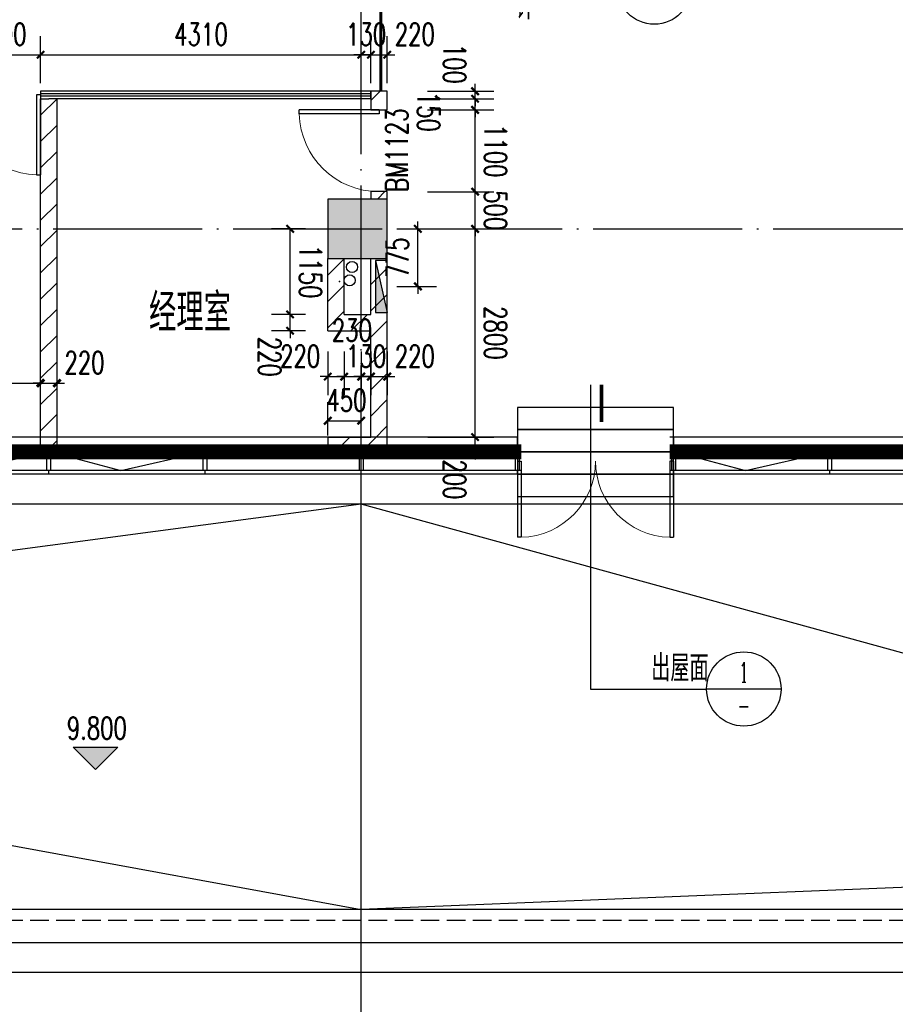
# Model space of a CAD drawing. Extents: x 797781 to 1255204, y 21234 to 1024248.
# Tile 340 of 656: x 950716 to 962488, y 364698 to 377936. Entities that reach past the tile are written whole.
import ezdxf
from ezdxf.enums import TextEntityAlignment as Align

# ---------------------------------------------------------------- set-up
doc = ezdxf.new("R2010")
doc.units = 0
doc.header["$LTSCALE"] = 1000
doc.header["$MEASUREMENT"] = 0
for name, pattern in [('( Hidden )', [0.375, 0.25, -0.125]), ('230303生产综合楼-平面图_t8$0$__DASH', [0.35, 0.25, -0.1]), ('230303生产综合楼-平面图_t8$0$DOTE', [2.42, 2, -0.2, 0.02, -0.2]), ('__DASH', [0.35, 0.25, -0.1])]:
    doc.linetypes.add(name, pattern=pattern)
for name, color, linetype in [('230303生产综合楼-平面图_t8$0$3T_WOOD', 21, 'Continuous'), ('230303生产综合楼-平面图_t8$0$A-WALL-CURTWALL', 4, 'Continuous'), ('230303生产综合楼-平面图_t8$0$COLUMN', 40, 'Continuous'), ('230303生产综合楼-平面图_t8$0$CURTWALL', 4, 'Continuous'), ('230303生产综合楼-平面图_t8$0$DIM_ELEV', 3, 'Continuous'), ('230303生产综合楼-平面图_t8$0$DIM_IDEN', 3, 'Continuous'), ('230303生产综合楼-平面图_t8$0$DOOR_FIRE', 4, 'Continuous'), ('230303生产综合楼-平面图_t8$0$DOTE', 1, '230303生产综合楼-平面图_t8$0$DOTE'), ('230303生产综合楼-平面图_t8$0$fcadtext', 11, 'Continuous'), ('230303生产综合楼-平面图_t8$0$PUB_DIM', 3, 'Continuous'), ('230303生产综合楼-平面图_t8$0$PUB_HATCH', 8, 'Continuous'), ('230303生产综合楼-平面图_t8$0$PUB_TEXT', 7, 'Continuous'), ('230303生产综合楼-平面图_t8$0$VPIPE-雨水', 4, 'Continuous'), ('230303生产综合楼-平面图_t8$0$WALL-MOVE', 6, 'Continuous'), ('230303生产综合楼-平面图_t8$0$WINDOW', 4, 'Continuous'), ('230303生产综合楼-平面图_t8$0$WINDOW_TEXT', 7, 'Continuous'), ('230303生产综合楼-平面图_t8$0$水管', 4, 'Continuous'), ('230303生产综合楼-平面图_t8$0$看线', 115, 'Continuous'), ('CURTWALL', 4, 'Continuous'), ('EQUIP_消火栓', 7, 'Continuous'), ('PUB_DIM', 3, 'Continuous'), ('PUB_HATCH', 8, 'Continuous'), ('PUB_TEXT', 7, 'Continuous'), ('VPIPE-消防', 1, 'Continuous'), ('防排烟', 7, 'Continuous')]:
    doc.layers.add(name, color=color, linetype=linetype)
doc.styles.add('230303生产综合楼-平面图_t8$0$_TCH_DIM', font='SIMPLEX', dxfattribs={"bigfont": 'GBCBIG'})
doc.styles.add('230303生产综合楼-平面图_T8$0$_TCH_DIM_T3', font='SIMPLEX', dxfattribs={"width": 0.705882, "bigfont": 'GBCBIG'})
doc.styles.add('230303生产综合楼-平面图_t8$0$_TCH_LABEL', font='COMPLEX', dxfattribs={"bigfont": 'GBCBIG'})
doc.styles.add('230303生产综合楼-平面图_t8$0$_TCH_WINDOW', font='SIMPLEX', dxfattribs={"height": 3.5, "bigfont": 'GBCBIG'})
doc.styles.add('_TCH_DIM_T3', font='SIMPLEX', dxfattribs={"width": 0.705882, "bigfont": 'GBCBIG'})
doc.dimstyles.new('230303生产综合楼-平面图_T8$0$_TCH_ARCH&&100', dxfattribs={"dimtxt": 297.5, "dimasz": 100, "dimexe": 250, "dimexo": 300, "dimgap": 126.25, "dimtad": 1, "dimdec": 0, "dimzin": 0, "dimdsep": 46, "dimtxsty": '230303生产综合楼-平面图_T8$0$_TCH_DIM_T3', "dimblk": '230303生产综合楼-平面图_t8$0$_ArchTick', "dimcen": 0.09, "dimclrt": 7, "dimazin": 2, "dimtfac": 1, "dimtdec": 0, "dimtix": 1, "dimtmove": 2, "dimatfit": 3, "dimfxl": 1, "dimtolj": 1, "dimtzin": 0, "dimarcsym": 0})
doc.dimstyles.new('_TCH_ARCH&&100', dxfattribs={"dimtxt": 297.5, "dimasz": 100, "dimexe": 250, "dimexo": 300, "dimgap": 126.25, "dimtad": 1, "dimdec": 0, "dimzin": 0, "dimdsep": 46, "dimtxsty": '_TCH_DIM_T3', "dimblk": 'ARCHTICK', "dimcen": 0.09, "dimclrt": 7, "dimazin": 2, "dimtfac": 1, "dimtdec": 0, "dimtix": 1, "dimtmove": 2, "dimatfit": 3, "dimfxl": 1, "dimtolj": 1, "dimtzin": 0, "dimarcsym": 0})
pattern_1 = [(45, (0, 179.5), (-176.776766, 176.776766), [])]

# ---------------------------------------------------------------- blocks, each defined once
blk = doc.blocks.new('AQ3')
at = {"color": 6, "linetype": '__DASH', "ltscale": 4, "const_width": 200}
for points in [[(1180371, 357818), (1180371, 354818), (1150569, 354818)], [(1148574, 354818), (1119121, 354818)]]:
    blk.add_lwpolyline(points, dxfattribs=at)
blk = doc.blocks.new('230303生产综合楼-平面图_t8$0$_ArchTick')
at = {"color": 0, "linetype": 'ByBlock', "const_width": 0.3}
blk.add_lwpolyline([(-0.5, -0.5), (0.5, 0.5)], dxfattribs=at)
blk = doc.blocks.new('*D6315')
at = {"layer": '230303生产综合楼-平面图_t8$0$PUB_DIM', "color": 0, "lineweight": -2, "transparency": 16777216}
for p, q in [((1125480, 161364), (1125480, 161464)), ((1125196, 161364), (1125730, 161364)), ((1125480, 160589), (1125480, 161364)), ((1125196, 160589), (1125730, 160589)), ((1125480, 160589), (1125480, 160489))]:
    blk.add_line(p, q, dxfattribs=at)
at = {"layer": 'Defpoints', "color": 0, "transparency": 16777216}
for p in [(1124896, 161364), (1125480, 161364), (1124896, 160589)]:
    blk.add_point(p, dxfattribs=at)
at = {"layer": '230303生产综合楼-平面图_t8$0$PUB_DIM', "color": 0, "lineweight": -2, "transparency": 16777216, "xscale": 100, "yscale": 100, "zscale": 100}
for p, rotation in [((1125480, 161364), 270), ((1125480, 160589), 90)]:
    blk.add_blockref('230303生产综合楼-平面图_t8$0$_ArchTick', p, dxfattribs=dict(at, rotation=rotation))
at = {"layer": '230303生产综合楼-平面图_t8$0$PUB_DIM', "color": 7, "transparency": 16777216, "insert": (1125205, 160976), "char_height": 297.5, "attachment_point": 5, "rotation": 90, "style": '230303生产综合楼-平面图_T8$0$_TCH_DIM_T3'}
blk.add_mtext('\\A1;775', dxfattribs=at)
blk = doc.blocks.new('$TwtSys$00000434')
for p, q in [((-0.5, 0.5), (-0.5, -0.5)), ((-0.5, -0.5), (0.5, 0.5)), ((0.5, 0.5), (-0.5, 0.5)), ((0.5, -0.5), (0.5, 0.5)), ((-0.5, -0.5), (0.5, -0.5))]:
    blk.add_line(p, q)
blk.add_solid([(0.5, -0.5), (0.5, 0.5), (-0.5, -0.5)])
blk = doc.blocks.new('230303生产综合楼-平面图_t8$0$3WLGJ')
at = {"layer": '230303生产综合楼-平面图_t8$0$3T_WOOD'}
for points in [[(1074491, 172272), (1074441, 172272), (1074441, 172522), (1074491, 172522)], [(1076591, 172272), (1076541, 172272), (1076541, 172522), (1076591, 172522)], [(1078691, 172272), (1078641, 172272), (1078641, 172522), (1078691, 172522)], [(1080791, 172272), (1080741, 172272), (1080741, 172522), (1080791, 172522)], [(1082891, 172272), (1082841, 172272), (1082841, 172522), (1082891, 172522)], [(1084991, 172272), (1084941, 172272), (1084941, 172522), (1084991, 172522)]]:
    blk.add_lwpolyline(points, close=True, dxfattribs=at)
for points in [[(1074466, 172222), (1074466, 172272)], [(1076566, 172222), (1076566, 172272)], [(1078666, 172222), (1078666, 172272)], [(1080766, 172222), (1080766, 172272)], [(1082866, 172222), (1082866, 172272)], [(1084966, 172222), (1084966, 172272)]]:
    blk.add_lwpolyline(points, dxfattribs=at)
blk = doc.blocks.new('_ArchTick')
at = {"color": 0, "linetype": 'ByBlock', "const_width": 0.4}
blk.add_lwpolyline([(-0.5, -0.5), (0.5, 0.5)], dxfattribs=at)
blk = doc.blocks.new('*D1574')
at = {"layer": 'Defpoints', "color": 0, "transparency": 16777216}
for p in [(947308, 372944), (950998, 373050), (950998, 372944)]:
    blk.add_point(p, dxfattribs=at)
at = {"layer": 'PUB_DIM', "color": 0, "lineweight": -2, "transparency": 16777216}
for p, q in [((947308, 373244), (947308, 373300)), ((950998, 373244), (950998, 373300)), ((947308, 373050), (950998, 373050))]:
    blk.add_line(p, q, dxfattribs=at)
at = {"layer": 'PUB_DIM', "color": 0, "lineweight": -2, "transparency": 16777216, "xscale": 100, "yscale": 100, "zscale": 100, "rotation": 180}
blk.add_blockref('_ArchTick', (947308, 373050), dxfattribs=at)
at = {"layer": 'PUB_DIM', "color": 0, "lineweight": -2, "transparency": 16777216, "xscale": 100, "yscale": 100, "zscale": 100}
blk.add_blockref('_ArchTick', (950998, 373050), dxfattribs=at)
at = {"layer": 'PUB_DIM', "color": 7, "transparency": 16777216, "insert": (949153, 373325), "char_height": 297.5, "attachment_point": 5, "style": '_TCH_DIM_T3'}
blk.add_mtext('\\A1;3690', dxfattribs=at)
blk = doc.blocks.new('*D1575')
at = {"layer": 'Defpoints', "color": 0, "transparency": 16777216}
for p in [(950998, 372944), (951218, 373050), (951218, 372944)]:
    blk.add_point(p, dxfattribs=at)
at = {"layer": 'PUB_DIM', "color": 0, "lineweight": -2, "transparency": 16777216}
for p, q in [((950998, 373244), (950998, 373300)), ((951218, 373244), (951218, 373300)), ((950998, 373050), (950898, 373050)), ((950998, 373050), (951218, 373050)), ((951218, 373050), (951318, 373050))]:
    blk.add_line(p, q, dxfattribs=at)
at = {"layer": 'PUB_DIM', "color": 0, "lineweight": -2, "transparency": 16777216, "xscale": 100, "yscale": 100, "zscale": 100}
blk.add_blockref('_ArchTick', (950998, 373050), dxfattribs=at)
at = {"layer": 'PUB_DIM', "color": 0, "lineweight": -2, "transparency": 16777216, "xscale": 100, "yscale": 100, "zscale": 100, "rotation": 180}
blk.add_blockref('_ArchTick', (951218, 373050), dxfattribs=at)
at = {"layer": 'PUB_DIM', "color": 7, "transparency": 16777216, "insert": (951588, 373325), "char_height": 297.5, "attachment_point": 5, "style": '_TCH_DIM_T3'}
blk.add_mtext('\\A1;220', dxfattribs=at)
blk = doc.blocks.new('*D1642')
at = {"layer": '230303生产综合楼-平面图_t8$0$PUB_DIM', "color": 0, "lineweight": -2, "transparency": 16777216}
for p, q in [((954858, 372346), (954858, 372795)), ((955308, 372346), (955308, 372795)), ((954858, 372545), (955308, 372545))]:
    blk.add_line(p, q, dxfattribs=at)
at = {"layer": 'Defpoints', "color": 0, "transparency": 16777216}
for p in [(955308, 372545), (954858, 372046), (955308, 372046)]:
    blk.add_point(p, dxfattribs=at)
at = {"layer": '230303生产综合楼-平面图_t8$0$PUB_DIM', "color": 0, "lineweight": -2, "transparency": 16777216, "xscale": 100, "yscale": 100, "zscale": 100}
for p, rotation in [((954858, 372545), 180.0000601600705), ((955308, 372545), 6.01600704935e-05)]:
    blk.add_blockref('230303生产综合楼-平面图_t8$0$_ArchTick', p, dxfattribs=dict(at, rotation=rotation))
at = {"layer": '230303生产综合楼-平面图_t8$0$PUB_DIM', "color": 7, "transparency": 16777216, "insert": (955111, 372820), "char_height": 297.5, "attachment_point": 5, "rotation": 0.0001, "style": '230303生产综合楼-平面图_T8$0$_TCH_DIM_T3'}
blk.add_mtext('\\A1;450', dxfattribs=at)
blk = doc.blocks.new('*D1749')
at = {"layer": '230303生产综合楼-平面图_t8$0$PUB_DIM', "color": 0, "lineweight": -2, "transparency": 16777216}
for p, q in [((955438, 373474), (955438, 372887)), ((955658, 373474), (955658, 372887)), ((955438, 373137), (955338, 373137)), ((955438, 373137), (955658, 373137)), ((955658, 373137), (955758, 373137))]:
    blk.add_line(p, q, dxfattribs=at)
at = {"layer": 'Defpoints', "color": 0, "transparency": 16777216}
for p in [(955438, 373774), (955658, 373774), (955658, 373137)]:
    blk.add_point(p, dxfattribs=at)
at = {"layer": '230303生产综合楼-平面图_t8$0$PUB_DIM', "color": 0, "lineweight": -2, "transparency": 16777216, "xscale": 100, "yscale": 100, "zscale": 100}
blk.add_blockref('230303生产综合楼-平面图_t8$0$_ArchTick', (955438, 373137), dxfattribs=at)
at = {"layer": '230303生产综合楼-平面图_t8$0$PUB_DIM', "color": 0, "lineweight": -2, "transparency": 16777216, "xscale": 100, "yscale": 100, "zscale": 100, "rotation": 180}
blk.add_blockref('230303生产综合楼-平面图_t8$0$_ArchTick', (955658, 373137), dxfattribs=at)
at = {"layer": '230303生产综合楼-平面图_t8$0$PUB_DIM', "color": 7, "transparency": 16777216, "insert": (956028, 373412), "char_height": 297.5, "attachment_point": 5, "style": '230303生产综合楼-平面图_T8$0$_TCH_DIM_T3'}
blk.add_mtext('\\A1;220', dxfattribs=at)
blk = doc.blocks.new('*D1750')
at = {"layer": '230303生产综合楼-平面图_t8$0$PUB_DIM', "color": 0, "lineweight": -2, "transparency": 16777216}
for p, q in [((955308, 373474), (955308, 372887)), ((955438, 373474), (955438, 372887)), ((955308, 373137), (955208, 373137)), ((955308, 373137), (955438, 373137)), ((955438, 373137), (955538, 373137))]:
    blk.add_line(p, q, dxfattribs=at)
at = {"layer": 'Defpoints', "color": 0, "transparency": 16777216}
for p in [(955308, 373774), (955438, 373774), (955438, 373137)]:
    blk.add_point(p, dxfattribs=at)
at = {"layer": '230303生产综合楼-平面图_t8$0$PUB_DIM', "color": 0, "lineweight": -2, "transparency": 16777216, "xscale": 100, "yscale": 100, "zscale": 100}
blk.add_blockref('230303生产综合楼-平面图_t8$0$_ArchTick', (955308, 373137), dxfattribs=at)
at = {"layer": '230303生产综合楼-平面图_t8$0$PUB_DIM', "color": 0, "lineweight": -2, "transparency": 16777216, "xscale": 100, "yscale": 100, "zscale": 100, "rotation": 180}
blk.add_blockref('230303生产综合楼-平面图_t8$0$_ArchTick', (955438, 373137), dxfattribs=at)
at = {"layer": '230303生产综合楼-平面图_t8$0$PUB_DIM', "color": 7, "transparency": 16777216, "insert": (955373, 373412), "char_height": 297.5, "attachment_point": 5, "style": '230303生产综合楼-平面图_T8$0$_TCH_DIM_T3'}
blk.add_mtext('\\A1;130', dxfattribs=at)
blk = doc.blocks.new('*D1751')
at = {"layer": '230303生产综合楼-平面图_t8$0$PUB_DIM', "color": 0, "lineweight": -2, "transparency": 16777216}
for p, q in [((955078, 373474), (955078, 372887)), ((955308, 373474), (955308, 372887)), ((955078, 373137), (954978, 373137)), ((955078, 373137), (955308, 373137)), ((955308, 373137), (955408, 373137))]:
    blk.add_line(p, q, dxfattribs=at)
at = {"layer": 'Defpoints', "color": 0, "transparency": 16777216}
for p in [(955078, 373774), (955308, 373774), (955308, 373137)]:
    blk.add_point(p, dxfattribs=at)
at = {"layer": '230303生产综合楼-平面图_t8$0$PUB_DIM', "color": 0, "lineweight": -2, "transparency": 16777216, "xscale": 100, "yscale": 100, "zscale": 100}
blk.add_blockref('230303生产综合楼-平面图_t8$0$_ArchTick', (955078, 373137), dxfattribs=at)
at = {"layer": '230303生产综合楼-平面图_t8$0$PUB_DIM', "color": 0, "lineweight": -2, "transparency": 16777216, "xscale": 100, "yscale": 100, "zscale": 100, "rotation": 180}
blk.add_blockref('230303生产综合楼-平面图_t8$0$_ArchTick', (955308, 373137), dxfattribs=at)
at = {"layer": '230303生产综合楼-平面图_t8$0$PUB_DIM', "color": 7, "transparency": 16777216, "insert": (955183, 373762), "char_height": 297.5, "attachment_point": 5, "style": '230303生产综合楼-平面图_T8$0$_TCH_DIM_T3'}
blk.add_mtext('\\A1;230', dxfattribs=at)
blk = doc.blocks.new('*D1752')
at = {"layer": '230303生产综合楼-平面图_t8$0$PUB_DIM', "color": 0, "lineweight": -2, "transparency": 16777216}
for p, q in [((954858, 373474), (954858, 372887)), ((955078, 373474), (955078, 372887)), ((954858, 373137), (954758, 373137)), ((954858, 373137), (955078, 373137)), ((955078, 373137), (955178, 373137))]:
    blk.add_line(p, q, dxfattribs=at)
at = {"layer": 'Defpoints', "color": 0, "transparency": 16777216}
for p in [(954858, 373774), (955078, 373774), (955078, 373137)]:
    blk.add_point(p, dxfattribs=at)
at = {"layer": '230303生产综合楼-平面图_t8$0$PUB_DIM', "color": 0, "lineweight": -2, "transparency": 16777216, "xscale": 100, "yscale": 100, "zscale": 100}
blk.add_blockref('230303生产综合楼-平面图_t8$0$_ArchTick', (954858, 373137), dxfattribs=at)
at = {"layer": '230303生产综合楼-平面图_t8$0$PUB_DIM', "color": 0, "lineweight": -2, "transparency": 16777216, "xscale": 100, "yscale": 100, "zscale": 100, "rotation": 180}
blk.add_blockref('230303生产综合楼-平面图_t8$0$_ArchTick', (955078, 373137), dxfattribs=at)
at = {"layer": '230303生产综合楼-平面图_t8$0$PUB_DIM', "color": 7, "transparency": 16777216, "insert": (954488, 373412), "char_height": 297.5, "attachment_point": 5, "style": '230303生产综合楼-平面图_T8$0$_TCH_DIM_T3'}
blk.add_mtext('\\A1;220', dxfattribs=at)
blk = doc.blocks.new('*D1753')
at = {"layer": '230303生产综合楼-平面图_t8$0$PUB_DIM', "color": 0, "lineweight": -2, "transparency": 16777216}
for p, q in [((954352, 373974), (954352, 374074)), ((954558, 373974), (954102, 373974)), ((954352, 373754), (954352, 373974)), ((954558, 373754), (954102, 373754)), ((954352, 373754), (954352, 373654))]:
    blk.add_line(p, q, dxfattribs=at)
at = {"layer": 'Defpoints', "color": 0, "transparency": 16777216}
for p in [(954352, 373974), (954858, 373974), (954858, 373754)]:
    blk.add_point(p, dxfattribs=at)
at = {"layer": '230303生产综合楼-平面图_t8$0$PUB_DIM', "color": 0, "lineweight": -2, "transparency": 16777216, "xscale": 100, "yscale": 100, "zscale": 100}
for p, rotation in [((954352, 373974), 270.0002963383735), ((954352, 373754), 90.00029633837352)]:
    blk.add_blockref('230303生产综合楼-平面图_t8$0$_ArchTick', p, dxfattribs=dict(at, rotation=rotation))
at = {"layer": '230303生产综合楼-平面图_t8$0$PUB_DIM', "color": 7, "transparency": 16777216, "insert": (954077, 373404), "char_height": 297.5, "attachment_point": 5, "rotation": 270.0003, "style": '230303生产综合楼-平面图_T8$0$_TCH_DIM_T3'}
blk.add_mtext('\\A1;220', dxfattribs=at)
blk = doc.blocks.new('*D1754')
at = {"layer": '230303生产综合楼-平面图_t8$0$PUB_DIM', "color": 0, "lineweight": -2, "transparency": 16777216}
for p, q in [((954558, 375124), (954102, 375124)), ((954352, 373974), (954352, 375124)), ((954558, 373974), (954102, 373974))]:
    blk.add_line(p, q, dxfattribs=at)
at = {"layer": 'Defpoints', "color": 0, "transparency": 16777216}
for p in [(954352, 375124), (954858, 375124), (954858, 373974)]:
    blk.add_point(p, dxfattribs=at)
at = {"layer": '230303生产综合楼-平面图_t8$0$PUB_DIM', "color": 0, "lineweight": -2, "transparency": 16777216, "xscale": 100, "yscale": 100, "zscale": 100}
for p, rotation in [((954352, 375124), 90.00029633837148), ((954352, 373974), 270.0002963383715)]:
    blk.add_blockref('230303生产综合楼-平面图_t8$0$_ArchTick', p, dxfattribs=dict(at, rotation=rotation))
at = {"layer": '230303生产综合楼-平面图_t8$0$PUB_DIM', "color": 7, "transparency": 16777216, "insert": (954627, 374549), "char_height": 297.5, "attachment_point": 5, "rotation": 270.0003, "style": '230303生产综合楼-平面图_T8$0$_TCH_DIM_T3'}
blk.add_mtext('\\A1;1150', dxfattribs=at)
blk = doc.blocks.new('*D1755')
at = {"layer": '230303生产综合楼-平面图_t8$0$PUB_DIM', "color": 0, "lineweight": -2, "transparency": 16777216}
for p, q in [((956839, 376974), (956839, 377074)), ((956201, 376974), (957089, 376974)), ((956839, 376874), (956839, 376974)), ((956201, 376874), (957089, 376874)), ((956839, 376874), (956839, 376774))]:
    blk.add_line(p, q, dxfattribs=at)
at = {"layer": 'Defpoints', "color": 0, "transparency": 16777216}
for p in [(955901, 376974), (956839, 376974), (955901, 376874)]:
    blk.add_point(p, dxfattribs=at)
at = {"layer": '230303生产综合楼-平面图_t8$0$PUB_DIM', "color": 0, "lineweight": -2, "transparency": 16777216, "xscale": 100, "yscale": 100, "zscale": 100}
for p, rotation in [((956839, 376974), 270.0032874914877), ((956839, 376874), 90.0032874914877)]:
    blk.add_blockref('230303生产综合楼-平面图_t8$0$_ArchTick', p, dxfattribs=dict(at, rotation=rotation))
at = {"layer": '230303生产综合楼-平面图_t8$0$PUB_DIM', "color": 7, "transparency": 16777216, "insert": (956564, 377344), "char_height": 297.5, "attachment_point": 5, "rotation": 270.0033, "style": '230303生产综合楼-平面图_T8$0$_TCH_DIM_T3'}
blk.add_mtext('\\A1;100', dxfattribs=at)
blk = doc.blocks.new('*D1756')
at = {"layer": '230303生产综合楼-平面图_t8$0$PUB_DIM', "color": 0, "lineweight": -2, "transparency": 16777216}
for p, q in [((956839, 376874), (956839, 376974)), ((956201, 376874), (957089, 376874)), ((956839, 376724), (956839, 376874)), ((956201, 376724), (957089, 376724)), ((956839, 376724), (956839, 376624))]:
    blk.add_line(p, q, dxfattribs=at)
at = {"layer": 'Defpoints', "color": 0, "transparency": 16777216}
for p in [(955901, 376874), (956839, 376874), (955901, 376724)]:
    blk.add_point(p, dxfattribs=at)
at = {"layer": '230303生产综合楼-平面图_t8$0$PUB_DIM', "color": 0, "lineweight": -2, "transparency": 16777216, "xscale": 100, "yscale": 100, "zscale": 100}
for p, rotation in [((956839, 376874), 270.0032874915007), ((956839, 376724), 90.00328749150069)]:
    blk.add_blockref('230303生产综合楼-平面图_t8$0$_ArchTick', p, dxfattribs=dict(at, rotation=rotation))
at = {"layer": '230303生产综合楼-平面图_t8$0$PUB_DIM', "color": 7, "transparency": 16777216, "insert": (956214, 376699), "char_height": 297.5, "attachment_point": 5, "rotation": 270.0033, "style": '230303生产综合楼-平面图_T8$0$_TCH_DIM_T3'}
blk.add_mtext('\\A1;150', dxfattribs=at)
blk = doc.blocks.new('*D1757')
at = {"layer": '230303生产综合楼-平面图_t8$0$PUB_DIM', "color": 0, "lineweight": -2, "transparency": 16777216}
for p, q in [((956201, 376724), (957089, 376724)), ((956839, 375624), (956839, 376724)), ((956201, 375624), (957089, 375624))]:
    blk.add_line(p, q, dxfattribs=at)
at = {"layer": 'Defpoints', "color": 0, "transparency": 16777216}
for p in [(955901, 376724), (956839, 376724), (955901, 375624)]:
    blk.add_point(p, dxfattribs=at)
at = {"layer": '230303生产综合楼-平面图_t8$0$PUB_DIM', "color": 0, "lineweight": -2, "transparency": 16777216, "xscale": 100, "yscale": 100, "zscale": 100}
for p, rotation in [((956839, 376724), 90.00328749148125), ((956839, 375624), 270.0032874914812)]:
    blk.add_blockref('230303生产综合楼-平面图_t8$0$_ArchTick', p, dxfattribs=dict(at, rotation=rotation))
at = {"layer": '230303生产综合楼-平面图_t8$0$PUB_DIM', "color": 7, "transparency": 16777216, "insert": (957114, 376174), "char_height": 297.5, "attachment_point": 5, "rotation": 270.0033, "style": '230303生产综合楼-平面图_T8$0$_TCH_DIM_T3'}
blk.add_mtext('\\A1;1100', dxfattribs=at)
blk = doc.blocks.new('*D1758')
at = {"layer": '230303生产综合楼-平面图_t8$0$PUB_DIM', "color": 0, "lineweight": -2, "transparency": 16777216}
for p, q in [((956839, 375624), (956839, 375724)), ((956201, 375624), (957089, 375624)), ((956839, 375124), (956839, 375624)), ((956202, 375124), (957089, 375124)), ((956839, 375124), (956839, 375024))]:
    blk.add_line(p, q, dxfattribs=at)
at = {"layer": 'Defpoints', "color": 0, "transparency": 16777216}
for p in [(955901, 375624), (956839, 375624), (955902, 375124)]:
    blk.add_point(p, dxfattribs=at)
at = {"layer": '230303生产综合楼-平面图_t8$0$PUB_DIM', "color": 0, "lineweight": -2, "transparency": 16777216, "xscale": 100, "yscale": 100, "zscale": 100}
for p, rotation in [((956839, 375624), 270.0032874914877), ((956839, 375124), 90.0032874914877)]:
    blk.add_blockref('230303生产综合楼-平面图_t8$0$_ArchTick', p, dxfattribs=dict(at, rotation=rotation))
at = {"layer": '230303生产综合楼-平面图_t8$0$PUB_DIM', "color": 7, "transparency": 16777216, "insert": (957114, 375374), "char_height": 297.5, "attachment_point": 5, "rotation": 270.0033, "style": '230303生产综合楼-平面图_T8$0$_TCH_DIM_T3'}
blk.add_mtext('\\A1;500', dxfattribs=at)
blk = doc.blocks.new('*D1759')
at = {"layer": '230303生产综合楼-平面图_t8$0$PUB_DIM', "color": 0, "lineweight": -2, "transparency": 16777216}
for p, q in [((956202, 375124), (957089, 375124)), ((956839, 372324), (956839, 375124)), ((956202, 372324), (957089, 372324))]:
    blk.add_line(p, q, dxfattribs=at)
at = {"layer": 'Defpoints', "color": 0, "transparency": 16777216}
for p in [(955902, 375124), (956839, 375124), (955902, 372324)]:
    blk.add_point(p, dxfattribs=at)
at = {"layer": '230303生产综合楼-平面图_t8$0$PUB_DIM', "color": 0, "lineweight": -2, "transparency": 16777216, "xscale": 100, "yscale": 100, "zscale": 100}
for p, rotation in [((956839, 375124), 90.00328749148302), ((956839, 372324), 270.003287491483)]:
    blk.add_blockref('230303生产综合楼-平面图_t8$0$_ArchTick', p, dxfattribs=dict(at, rotation=rotation))
at = {"layer": '230303生产综合楼-平面图_t8$0$PUB_DIM', "color": 7, "transparency": 16777216, "insert": (957114, 373724), "char_height": 297.5, "attachment_point": 5, "rotation": 270.0033, "style": '230303生产综合楼-平面图_T8$0$_TCH_DIM_T3'}
blk.add_mtext('\\A1;2800', dxfattribs=at)
blk = doc.blocks.new('*D1760')
at = {"layer": '230303生产综合楼-平面图_t8$0$PUB_DIM', "color": 0, "lineweight": -2, "transparency": 16777216}
for p, q in [((956839, 372324), (956839, 372424)), ((956202, 372324), (957089, 372324)), ((956839, 372124), (956839, 372324)), ((956202, 372124), (957089, 372124)), ((956839, 372124), (956839, 372024))]:
    blk.add_line(p, q, dxfattribs=at)
at = {"layer": 'Defpoints', "color": 0, "transparency": 16777216}
for p in [(955902, 372324), (956839, 372324), (955902, 372124)]:
    blk.add_point(p, dxfattribs=at)
at = {"layer": '230303生产综合楼-平面图_t8$0$PUB_DIM', "color": 0, "lineweight": -2, "transparency": 16777216, "xscale": 100, "yscale": 100, "zscale": 100}
for p, rotation in [((956839, 372324), 270.0032874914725), ((956839, 372124), 90.00328749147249)]:
    blk.add_blockref('230303生产综合楼-平面图_t8$0$_ArchTick', p, dxfattribs=dict(at, rotation=rotation))
at = {"layer": '230303生产综合楼-平面图_t8$0$PUB_DIM', "color": 7, "transparency": 16777216, "insert": (956564, 371754), "char_height": 297.5, "attachment_point": 5, "rotation": 270.0033, "style": '230303生产综合楼-平面图_T8$0$_TCH_DIM_T3'}
blk.add_mtext('\\A1;200', dxfattribs=at)
blk = doc.blocks.new('*D1771')
at = {"layer": '230303生产综合楼-平面图_t8$0$PUB_DIM', "color": 0, "lineweight": -2, "transparency": 16777216}
for p, q in [((949898, 377084), (949898, 377715)), ((950998, 377084), (950998, 377715)), ((949898, 377465), (950998, 377465))]:
    blk.add_line(p, q, dxfattribs=at)
at = {"layer": 'Defpoints', "color": 0, "transparency": 16777216}
for p in [(950998, 377465), (949898, 376784), (950998, 376784)]:
    blk.add_point(p, dxfattribs=at)
at = {"layer": '230303生产综合楼-平面图_t8$0$PUB_DIM', "color": 0, "lineweight": -2, "transparency": 16777216, "xscale": 100, "yscale": 100, "zscale": 100, "rotation": 180}
blk.add_blockref('230303生产综合楼-平面图_t8$0$_ArchTick', (949898, 377465), dxfattribs=at)
at = {"layer": '230303生产综合楼-平面图_t8$0$PUB_DIM', "color": 0, "lineweight": -2, "transparency": 16777216, "xscale": 100, "yscale": 100, "zscale": 100}
blk.add_blockref('230303生产综合楼-平面图_t8$0$_ArchTick', (950998, 377465), dxfattribs=at)
at = {"layer": '230303生产综合楼-平面图_t8$0$PUB_DIM', "color": 7, "transparency": 16777216, "insert": (950448, 377740), "char_height": 297.5, "attachment_point": 5, "style": '230303生产综合楼-平面图_T8$0$_TCH_DIM_T3'}
blk.add_mtext('\\A1;1100', dxfattribs=at)
blk = doc.blocks.new('*D1772')
at = {"layer": '230303生产综合楼-平面图_t8$0$PUB_DIM', "color": 0, "lineweight": -2, "transparency": 16777216}
for p, q in [((950998, 377084), (950998, 377715)), ((955308, 377084), (955308, 377715)), ((950998, 377465), (955308, 377465))]:
    blk.add_line(p, q, dxfattribs=at)
at = {"layer": 'Defpoints', "color": 0, "transparency": 16777216}
for p in [(955308, 377465), (950998, 376784), (955308, 376784)]:
    blk.add_point(p, dxfattribs=at)
at = {"layer": '230303生产综合楼-平面图_t8$0$PUB_DIM', "color": 0, "lineweight": -2, "transparency": 16777216, "xscale": 100, "yscale": 100, "zscale": 100, "rotation": 180}
blk.add_blockref('230303生产综合楼-平面图_t8$0$_ArchTick', (950998, 377465), dxfattribs=at)
at = {"layer": '230303生产综合楼-平面图_t8$0$PUB_DIM', "color": 0, "lineweight": -2, "transparency": 16777216, "xscale": 100, "yscale": 100, "zscale": 100}
blk.add_blockref('230303生产综合楼-平面图_t8$0$_ArchTick', (955308, 377465), dxfattribs=at)
at = {"layer": '230303生产综合楼-平面图_t8$0$PUB_DIM', "color": 7, "transparency": 16777216, "insert": (953153, 377740), "char_height": 297.5, "attachment_point": 5, "style": '230303生产综合楼-平面图_T8$0$_TCH_DIM_T3'}
blk.add_mtext('\\A1;4310', dxfattribs=at)
blk = doc.blocks.new('*D1773')
at = {"layer": '230303生产综合楼-平面图_t8$0$PUB_DIM', "color": 0, "lineweight": -2, "transparency": 16777216}
for p, q in [((955308, 377084), (955308, 377715)), ((955438, 377084), (955438, 377715)), ((955308, 377465), (955208, 377465)), ((955308, 377465), (955438, 377465)), ((955438, 377465), (955538, 377465))]:
    blk.add_line(p, q, dxfattribs=at)
at = {"layer": 'Defpoints', "color": 0, "transparency": 16777216}
for p in [(955438, 377465), (955308, 376784), (955438, 376784)]:
    blk.add_point(p, dxfattribs=at)
at = {"layer": '230303生产综合楼-平面图_t8$0$PUB_DIM', "color": 0, "lineweight": -2, "transparency": 16777216, "xscale": 100, "yscale": 100, "zscale": 100}
blk.add_blockref('230303生产综合楼-平面图_t8$0$_ArchTick', (955308, 377465), dxfattribs=at)
at = {"layer": '230303生产综合楼-平面图_t8$0$PUB_DIM', "color": 0, "lineweight": -2, "transparency": 16777216, "xscale": 100, "yscale": 100, "zscale": 100, "rotation": 180}
blk.add_blockref('230303生产综合楼-平面图_t8$0$_ArchTick', (955438, 377465), dxfattribs=at)
at = {"layer": '230303生产综合楼-平面图_t8$0$PUB_DIM', "color": 7, "transparency": 16777216, "insert": (955373, 377740), "char_height": 297.5, "attachment_point": 5, "style": '230303生产综合楼-平面图_T8$0$_TCH_DIM_T3'}
blk.add_mtext('\\A1;130', dxfattribs=at)
blk = doc.blocks.new('*D1774')
at = {"layer": '230303生产综合楼-平面图_t8$0$PUB_DIM', "color": 0, "lineweight": -2, "transparency": 16777216}
for p, q in [((955438, 377084), (955438, 377715)), ((955658, 377084), (955658, 377715)), ((955438, 377465), (955338, 377465)), ((955438, 377465), (955658, 377465)), ((955658, 377465), (955758, 377465))]:
    blk.add_line(p, q, dxfattribs=at)
at = {"layer": 'Defpoints', "color": 0, "transparency": 16777216}
for p in [(955658, 377465), (955438, 376784), (955658, 376784)]:
    blk.add_point(p, dxfattribs=at)
at = {"layer": '230303生产综合楼-平面图_t8$0$PUB_DIM', "color": 0, "lineweight": -2, "transparency": 16777216, "xscale": 100, "yscale": 100, "zscale": 100}
blk.add_blockref('230303生产综合楼-平面图_t8$0$_ArchTick', (955438, 377465), dxfattribs=at)
at = {"layer": '230303生产综合楼-平面图_t8$0$PUB_DIM', "color": 0, "lineweight": -2, "transparency": 16777216, "xscale": 100, "yscale": 100, "zscale": 100, "rotation": 180}
blk.add_blockref('230303生产综合楼-平面图_t8$0$_ArchTick', (955658, 377465), dxfattribs=at)
at = {"layer": '230303生产综合楼-平面图_t8$0$PUB_DIM', "color": 7, "transparency": 16777216, "insert": (956028, 377740), "char_height": 297.5, "attachment_point": 5, "style": '230303生产综合楼-平面图_T8$0$_TCH_DIM_T3'}
blk.add_mtext('\\A1;220', dxfattribs=at)
blk = doc.blocks.new('230303生产综合楼-平面图_t8$0$$DorLib2D$00000001')
for p, q in [((0.45, 0.975), (0.5, 0.975)), ((0.45, 0), (0.45, 0.975)), ((0.5, 0), (0.5, 0.975)), ((0.5, 0), (0.45, 0))]:
    blk.add_line(p, q)
at = {"lineweight": 13}
blk.add_arc((0.475, 0), 0.975, 91.4693, 180, dxfattribs=at)
blk = doc.blocks.new('230303生产综合楼-平面图_t8$0$$DorLib2D$00000002')
for p, q in [((-0.5, 0), (-0.5, 0.4875)), ((-0.475, 0.4875), (-0.5, 0.4875)), ((-0.475, 0), (-0.475, 0.4875)), ((0.475, 0), (0.475, 0.4875)), ((0.475, 0.4875), (0.5, 0.4875)), ((0.5, 0), (0.5, 0.4875)), ((-0.5, 0), (-0.475, 0)), ((0.5, 0), (0.475, 0))]:
    blk.add_line(p, q)
at = {"lineweight": 13}
for centre, start, end in [((-0.4875, 0), 0, 88.53072), ((0.4875, 0), 91.46928, 180)]:
    blk.add_arc(centre, 0.4875, start, end, dxfattribs=at)
blk = doc.blocks.new('_FZH')
blk.add_lwpolyline([(-0.5, -0.5), (0.5, -0.5), (0.5, 0.5), (-0.5, 0.5)], close=True)
at = {"layer": 'PUB_HATCH'}
blk.add_solid([(-0.5, -0.5), (0.5, -0.5), (-0.5, 0.5), (0.5, 0.5)], dxfattribs=at)
blk = doc.blocks.new('230303生产综合楼-平面图_t8$0$3-XHS')
at = {"layer": '230303生产综合楼-平面图_t8$0$fcadtext'}
for p in [(1124427.8, 160656.1, 5000), (1124427.8, 160656.1)]:
    blk.add_point(p, dxfattribs=at)
at = {"layer": '230303生产综合楼-平面图_t8$0$VPIPE-雨水'}
blk.add_circle((1124595.2, 160850.5), 75, dxfattribs=at)
at = {"layer": 'VPIPE-消防'}
blk.add_circle((1124562.5, 160671.2), 75, dxfattribs=at)
at = {"layer": 'EQUIP_消火栓', "xscale": 700, "yscale": 160, "zscale": 700, "rotation": 270.0000000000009}
blk.add_blockref('$TwtSys$00000434', (1124988.3, 160588.6), dxfattribs=at)
at = {"layer": '230303生产综合楼-平面图_t8$0$PUB_DIM'}
dim = blk.add_aligned_dim(p1=(1124895.9, 160588.6), p2=(1124895.9, 161363.6), distance=-584.2, dimstyle='230303生产综合楼-平面图_T8$0$_TCH_ARCH&&100', dxfattribs=at)
dim.commit()
dim.dimension.update_dxf_attribs({"geometry": '*D6315', "text_midpoint": (1125205.1, 160976.1)})

msp = doc.modelspace()

# ---------------------------------------------------------------- hatches: boundary and pattern name
at = {"layer": '230303生产综合楼-平面图_t8$0$DIM_ELEV'}
msp.add_hatch(color=256, dxfattribs=at).paths.add_polyline_path([(951735.6, 367856.7), (951435.6, 368156.7), (952035.6, 368156.7)])
at = {"layer": '230303生产综合楼-平面图_t8$0$PUB_HATCH'}
h = msp.add_hatch(dxfattribs=at)
h.set_pattern_fill('普通砖', color=256, scale=100, style=0)
h.set_pattern_definition(pattern_1)
h.paths.add_polyline_path([(955438, 376974.2), (955438, 376724.2), (955658, 376724.2), (955658, 376974.2)])
h = msp.add_hatch(dxfattribs=at)
h.set_pattern_fill('普通砖', color=256, scale=100, style=0)
h.set_pattern_definition(pattern_1)
h.paths.add_polyline_path([(951218, 372124.2), (951218, 376874.2), (950998, 376874.2), (950998, 372124.2)])
h = msp.add_hatch(dxfattribs=at)
h.set_pattern_fill('普通砖', color=256, scale=100, style=0)
h.set_pattern_definition(pattern_1)
h.paths.add_polyline_path([(955438, 375524.2), (955658, 375524.2), (955658, 375624.2), (955438, 375624.2)])
h = msp.add_hatch(dxfattribs=at)
h.set_pattern_fill('普通砖', color=256, scale=100, style=0)
h.set_pattern_definition(pattern_1)
h.paths.add_polyline_path([(955078, 374724.2), (954858, 374724.2), (954858, 373754.2), (955078, 373974.2)])
h = msp.add_hatch(dxfattribs=at)
h.set_pattern_fill('普通砖', color=256, scale=100, style=0)
h.set_pattern_definition(pattern_1)
h.paths.add_polyline_path([(955658, 374724.2), (955438, 374724.2), (955438, 373974.2), (955511.3, 373867.6), (955658, 373874.2)])
h = msp.add_hatch(dxfattribs=at)
h.set_pattern_fill('普通砖', color=256, scale=100, style=0)
h.set_pattern_definition(pattern_1)
h.paths.add_polyline_path([(955078, 373974.2), (954858, 373754.2), (955438, 373754.2), (955511.3, 373867.6), (955438, 373974.2)])
h = msp.add_hatch(dxfattribs=at)
h.set_pattern_fill('普通砖', color=256, scale=100, style=0)
h.set_pattern_definition(pattern_1)
h.paths.add_polyline_path([(955438, 372324.2), (955658, 372104.2), (955658, 373874.2), (955511.3, 373867.6), (955438, 373754.2)])
h = msp.add_hatch(dxfattribs=at)
h.set_pattern_fill('普通砖', color=256, scale=100, style=0)
h.set_pattern_definition(pattern_1)
h.paths.add_polyline_path([(954858, 372104.2), (955658, 372104.2), (955438, 372324.2), (954858, 372324.2)])

# ---------------------------------------------------------------- linework, layer by layer
for points in [[(957408, 372424.2), (959508, 372424.2), (959508, 372724.2), (957408, 372724.2)], [(957408, 372124.2), (959508, 372124.2), (959508, 372424.2), (957408, 372424.2)], [(957408, 371824.2), (959508, 371824.2), (959508, 372124.2), (957408, 372124.2)], [(957408, 371524.2), (959508, 371524.2), (959508, 371824.2), (957408, 371824.2)]]:
    msp.add_lwpolyline(points, close=True)
at = {"layer": '230303生产综合楼-平面图_t8$0$A-WALL-CURTWALL'}
msp.add_line((955658, 372124.2), (955458, 372124.2), dxfattribs=at)
msp.add_line((955658, 372124.2), (955458, 372124.2), dxfattribs=at)
at = {"layer": '230303生产综合楼-平面图_t8$0$CURTWALL'}
for points in [[(925908, 371824.2), (921708, 371824.2), (895858, 374504.1), (895858, 397907.4), (921708, 395224.2), (989558, 395224.2), (989558, 371824.2), (959455.5, 371824.2)], [(925908, 371874.2), (921710.6, 371874.2), (895908, 374549.2), (895908, 397852), (921705.4, 395174.2), (989508, 395174.2), (989508, 371874.2), (959455.5, 371874.2)], [(925908, 372124.2), (921723.5, 372124.2), (896158, 374774.6), (896158, 397574.7), (921692.5, 394924.2), (989258, 394924.2), (989258, 372124.2), (959455.5, 372124.2)], [(989108, 371824.2), (989108, 365974.2), (921731.3, 365974.2), (896308, 368609.9), (896308, 374457.5)], [(989558, 371424.2), (989558, 365524.2), (921708, 365524.2), (895858, 368204.1), (895858, 374101.9)], [(957460.5, 372124.2), (928008, 372124.2)], [(949033, 372124.2), (949974.8, 371874.2), (951083, 372124.2)], [(951133, 372124.2), (952074.8, 371874.2), (953183, 372124.2)], [(959533, 372124.2), (960474.8, 371874.2), (961583, 372124.2)], [(957460.5, 371874.2), (928008, 371874.2)], [(957460.5, 371824.2), (928008, 371824.2)]]:
    msp.add_lwpolyline(points, dxfattribs=at)
at = {"layer": '230303生产综合楼-平面图_t8$0$DIM_ELEV'}
for p, q in [((951735.6, 367856.7), (951435.6, 368156.7)), ((951435.6, 368156.7), (952035.6, 368156.7)), ((951735.6, 367856.7), (952035.6, 368156.7))]:
    msp.add_line(p, q, dxfattribs=at)
at = {"layer": '230303生产综合楼-平面图_t8$0$DIM_IDEN'}
for p, q in [((958388.6, 373029.1), (958388.6, 368937.1)), ((958388.6, 368937.1), (959951.9, 368937.1)), ((960951.9, 368937.1), (959951.9, 368937.1))]:
    msp.add_line(p, q, dxfattribs=at)
at = {"layer": '230303生产综合楼-平面图_t8$0$DIM_IDEN', "const_width": 50}
msp.add_lwpolyline([(958538.6, 373029.1), (958538.6, 372529.1)], dxfattribs=at)
at = {"layer": '230303生产综合楼-平面图_t8$0$DIM_IDEN'}
for centre in [(959248, 378375.6), (960451.9, 368937.1)]:
    msp.add_circle(centre, 500, dxfattribs=at)
at = {"layer": '230303生产综合楼-平面图_t8$0$DOTE'}
for p, q in [((955308, 364027.4), (955308, 397924.2)), ((895508, 375124.2), (989908, 375124.2))]:
    msp.add_line(p, q, dxfattribs=at)
at = {"layer": '230303生产综合楼-平面图_t8$0$PUB_HATCH', "color": 8}
for points in [[(989058, 378924.2), (989058, 372324.2), (959455.5, 372324.2)], [(989058, 374874.2), (989058, 372324.2), (959508, 372324.2), (959508, 372124.2)], [(957408, 372124.2), (957408, 372324.2), (928008, 372324.2), (928008, 372124.2)]]:
    msp.add_lwpolyline(points, dxfattribs=at)
at = {"layer": '230303生产综合楼-平面图_t8$0$WALL-MOVE'}
for p, q in [((955438, 376974.2), (955438, 376724.2)), ((955658, 376974.2), (955438, 376974.2)), ((955658, 376724.2), (955658, 376974.2)), ((950998, 372124.2), (950998, 376874.2)), ((951218, 372124.2), (951218, 376874.2)), ((955438, 376724.2), (955658, 376724.2)), ((955658, 375624.2), (955438, 375624.2)), ((955438, 375624.2), (955438, 375524.2)), ((955658, 375524.2), (955658, 375624.2)), ((954858, 373754.2), (954858, 374724.2)), ((955078, 373974.2), (955078, 374724.2)), ((955438, 373974.2), (955438, 374724.2)), ((955658, 373874.2), (955658, 374724.2)), ((955078, 373974.2), (955438, 373974.2)), ((955658, 372104.2), (955658, 373874.2)), ((954858, 373754.2), (955438, 373754.2)), ((955438, 372324.2), (955438, 373754.2)), ((954858, 372324.2), (955438, 372324.2)), ((954858, 372324.2), (954858, 372104.2)), ((950998, 372124.2), (951218, 372124.2)), ((954858, 372104.2), (955658, 372104.2))]:
    msp.add_line(p, q, dxfattribs=at)
at = {"layer": '230303生产综合楼-平面图_t8$0$水管'}
for p, q in [((955308, 371424.2), (938058, 369124.2)), ((955308, 365974.2), (955308, 371424.2)), ((938058, 369124.2), (955308, 365974.2)), ((972583, 366670.6), (955308, 365974.2))]:
    msp.add_line(p, q, dxfattribs=at)
msp.add_lwpolyline([(972583, 366670.6), (955308, 371424.2)], dxfattribs=at)
at = {"layer": '230303生产综合楼-平面图_t8$0$看线'}
msp.add_lwpolyline([(895458, 398351.7), (921394.7, 395624.2), (989958, 395624.2), (989958, 371424.2), (921321.3, 371424.2), (895458, 374144)], close=True, dxfattribs=at)
at = {"layer": '230303生产综合楼-平面图_t8$0$看线', "linetype": '230303生产综合楼-平面图_t8$0$__DASH'}
msp.add_lwpolyline([(989258, 371824.2), (989258, 365824.2), (921723.5, 365824.2), (896158, 368474.6), (896158, 374473)], dxfattribs=at)
at = {"layer": '230303生产综合楼-平面图_t8$0$看线'}
msp.add_lwpolyline([(989958, 371424.2), (989958, 365124.2), (921321.3, 365124.2), (895458, 367844), (895458, 374144)], dxfattribs=at)
at = {"layer": 'CURTWALL'}
for p, q in [((951108, 376974.2), (950998, 376974.2)), ((950998, 376974.2), (950998, 376874.2)), ((951108, 376940.9), (950998, 376940.9)), ((955438, 376974.2), (951108, 376974.2)), ((955438, 376940.9), (951108, 376940.9)), ((955438, 376874.2), (955438, 376974.2)), ((951108, 376907.6), (950998, 376907.6)), ((950998, 376874.2), (951108, 376874.2)), ((955438, 376907.6), (951108, 376907.6)), ((955438, 376874.2), (951108, 376874.2))]:
    msp.add_line(p, q, dxfattribs=at)
at = {"layer": '防排烟', "color": 1, "linetype": '( Hidden )', "const_width": 40}
msp.add_lwpolyline([(955571.6, 376974.2), (955571.6, 378974.2)], dxfattribs=at)

# ---------------------------------------------------------------- block references
for name, p in [('230303生产综合楼-平面图_t8$0$3WLGJ', (-123358.3, 199602.3)), ('AQ3', (-191113.3, 17306.7)), ('230303生产综合楼-平面图_t8$0$3-XHS', (-169410.3, 213760.7))]:
    msp.add_blockref(name, p)
at = {"layer": '230303生产综合楼-平面图_t8$0$COLUMN', "xscale": 800, "yscale": 800, "zscale": 800, "rotation": 270}
msp.add_blockref('_FZH', (955258, 375124.2), dxfattribs=at)
at = {"layer": '230303生产综合楼-平面图_t8$0$DOOR_FIRE', "xscale": -1100, "yscale": 1100, "zscale": 100, "rotation": 179.9999999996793}
msp.add_blockref('230303生产综合楼-平面图_t8$0$$DorLib2D$00000001', (950448, 376924.2), dxfattribs=at)
at = {"layer": '230303生产综合楼-平面图_t8$0$DOOR_FIRE'}
ref = msp.add_blockref('230303生产综合楼-平面图_t8$0$$DorLib2D$00000001', (955548, 376174.2), dxfattribs=dict(at, xscale=1100, yscale=1100, zscale=220, rotation=90.00000000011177))
ref.add_attrib('A', 'BM1123', (955934.9, 375619.2), dxfattribs={"layer": '230303生产综合楼-平面图_t8$0$WINDOW_TEXT', "ltscale": 2, "height": 297.5, "rotation": 90, "style": '230303生产综合楼-平面图_t8$0$_TCH_WINDOW', "width": 0.705882})
at = {"layer": '230303生产综合楼-平面图_t8$0$WINDOW', "xscale": 2100, "yscale": -2100, "zscale": 100}
msp.add_blockref('230303生产综合楼-平面图_t8$0$$DorLib2D$00000002', (958458, 372000.2), dxfattribs=at)

# ---------------------------------------------------------------- texts
at = {"layer": '230303生产综合楼-平面图_t8$0$PUB_TEXT', "style": '230303生产综合楼-平面图_t8$0$_TCH_DIM'}
for s, height, p in [('经理室', 510.64, (952454.6, 373743.7)), ('出屋面', 357.45, (959206.4, 369038.4)), ('二层屋面', 510.64, (948349.8, 368251.9))]:
    msp.add_text(s, height=height, dxfattribs=at).set_placement(p)
at = {"layer": '230303生产综合楼-平面图_t8$0$PUB_TEXT', "style": '230303生产综合楼-平面图_t8$0$_TCH_LABEL'}
msp.add_text('1', height=267.7, dxfattribs=at).set_placement((960394.5, 369028.7), (960509.2, 369028.7), align=Align.FIT)
at = {"layer": '230303生产综合楼-平面图_t8$0$PUB_TEXT', "style": '230303生产综合楼-平面图_t8$0$_TCH_LABEL', "width": 0.777778}
msp.add_text('-', height=261, dxfattribs=at).set_placement((960364.9, 368583.5), (960538.9, 368583.5), align=Align.FIT)
at = {"layer": '230303生产综合楼-平面图_t8$0$PUB_TEXT', "style": '230303生产综合楼-平面图_t8$0$_TCH_DIM', "width": 0.705882}
msp.add_text('9.800', height=297.5, dxfattribs=at).set_placement((951348.6, 368261.7))
at = {"layer": 'PUB_TEXT', "style": '230303生产综合楼-平面图_t8$0$_TCH_DIM'}
msp.add_text('详', height=357.4, dxfattribs=at).set_placement((957384.7, 377943))

# ---------------------------------------------------------------- dimensions: what is measured, and where the dimension line sits
at = {"layer": '230303生产综合楼-平面图_t8$0$PUB_DIM'}
for p1, p2, distance, picture, middle in [((949898, 376784.4), (950998, 376784.4), 680.6, '*D1771', (950448, 377740)), ((950998, 376784.4), (955308, 376784.4), 680.6, '*D1772', (953153, 377740)), ((955308, 376784.4), (955438, 376784.4), 680.6, '*D1773', (955373, 377740)), ((955901.5, 375624.3), (955901.4, 376724.3), -937.2, '*D1757', (957113.6, 376174.3)), ((955901.5, 375124.2), (955901.5, 375624.3), -937.2, '*D1758', (957113.7, 375374.3)), ((954858, 373974.2), (954858, 375124.2), 505.9, '*D1754', (954627.1, 374549.2)), ((955901.7, 372324.2), (955901.5, 375124.2), -937.2, '*D1759', (957113.8, 373724.3)), ((955308, 373774.2), (955438, 373774.2), -637.6, '*D1750', (955373, 373411.6))]:
    dim = msp.add_aligned_dim(p1=p1, p2=p2, distance=distance, dimstyle='230303生产综合楼-平面图_T8$0$_TCH_ARCH&&100', dxfattribs=at)
    dim.commit()
    dim.dimension.update_dxf_attribs({"geometry": picture, "text_midpoint": middle})
for base, p1, p2, angle, picture, middle in [((955658, 377465), (955438, 376784.4), (955658, 376784.4), 0, '*D1774', (956028, 377740)), ((956838.6, 376974.3), (955901.4, 376874.3), (955901.4, 376974.3), 90.00329, '*D1755', (956563.5, 377344.3)), ((956838.6, 376874.3), (955901.4, 376724.3), (955901.4, 376874.3), 90.00329, '*D1756', (956213.6, 376699.2)), ((954352.1, 373974.2), (954858, 373754.2), (954858, 373974.2), 90.0003, '*D1753', (954077.1, 373404.2)), ((955308, 373136.6), (955078, 373774.2), (955308, 373774.2), 0, '*D1751', (955183, 373761.6)), ((955078, 373136.6), (954858, 373774.2), (955078, 373774.2), 0, '*D1752', (954488, 373411.6)), ((955658, 373136.6), (955438, 373774.2), (955658, 373774.2), 0, '*D1749', (956028, 373411.6)), ((955308, 372544.6), (954858, 372046.5), (955308, 372046.5), 0.00006, '*D1642', (955110.8, 372819.6)), ((956838.8, 372324.3), (955901.7, 372124.2), (955901.7, 372324.2), 90.00329, '*D1760', (956563.9, 371754.3))]:
    dim = msp.add_linear_dim(base=base, p1=p1, p2=p2, angle=angle, dimstyle='230303生产综合楼-平面图_T8$0$_TCH_ARCH&&100', dxfattribs=at)
    dim.commit()
    dim.dimension.update_dxf_attribs({"geometry": picture, "text_midpoint": middle, "dimtype": 161})
at = {"layer": 'PUB_DIM'}
dim = msp.add_aligned_dim(p1=(947308, 372943.9), p2=(950998, 372943.9), distance=106.3, dimstyle='_TCH_ARCH&&100', dxfattribs=at)
dim.commit()
dim.dimension.update_dxf_attribs({"geometry": '*D1574', "text_midpoint": (949153, 373325.1)})
dim = msp.add_linear_dim(base=(951218, 373050.1), p1=(950998, 372943.9), p2=(951218, 372943.9), angle=360, dimstyle='_TCH_ARCH&&100', dxfattribs=at)
dim.commit()
dim.dimension.update_dxf_attribs({"geometry": '*D1575', "text_midpoint": (951588, 373325.1), "dimtype": 161})

doc.saveas('drawing.dxf')
